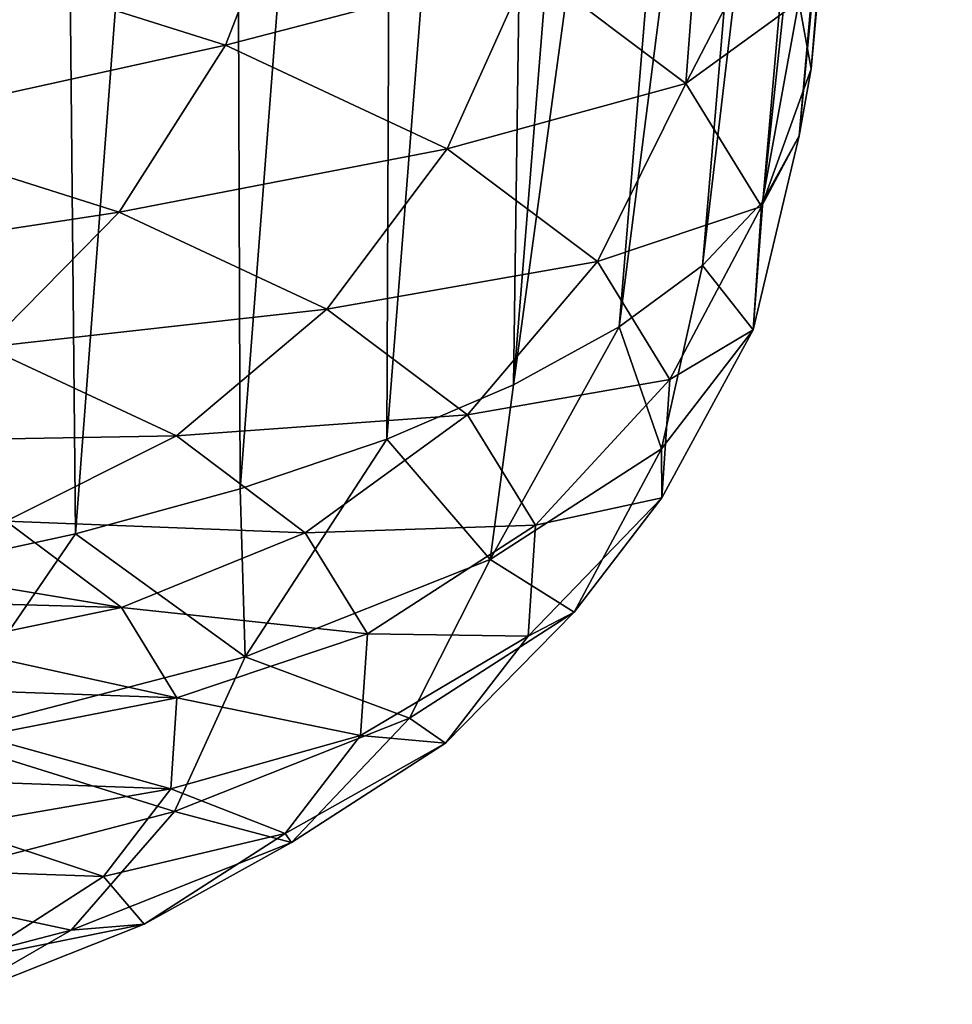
# Model space of a CAD drawing. Header units: metres. Extents: x -90 to 304, y -90 to 74.
# Tile 237 of 570: x 225.326 to 225.927, y -14.99 to -14.355. Entities that reach past the tile are written whole.
import ezdxf

# ---------------------------------------------------------------- set-up
doc = ezdxf.new("R2010")
doc.units = ezdxf.units.M
doc.layers.add('solid_21662050_350', color=7, linetype='CONTINUOUS')

msp = doc.modelspace()

# ---------------------------------------------------------------- linework, layer by layer
at = {"layer": 'solid_21662050_350'}
for points in [[(225.348785, -13.337076, 225.2659), (225.09462, -13.308596, 225.442642), (225.2453, -14.711915, 224.780014)], [(225.348785, -13.337076, 225.2659), (225.2453, -14.711915, 224.780014), (225.361923, -14.686585, 224.688904)], [(225.46344, -13.3498, 225.15802), (225.348785, -13.337076, 225.2659), (225.361923, -14.686585, 224.688904)], [(225.46344, -13.3498, 225.15802), (225.361923, -14.686585, 224.688904), (225.468018, -14.657717, 224.58667)], [(225.567978, -13.361264, 225.038376), (225.46344, -13.3498, 225.15802), (225.468018, -14.657717, 224.58667)], [(225.567978, -13.361264, 225.038376), (225.468018, -14.657717, 224.58667), (225.562439, -14.625625, 224.474442)], [(225.661072, -13.371317, 224.908173), (225.567978, -13.361264, 225.038376), (225.562439, -14.625625, 224.474442)], [(225.661072, -13.371317, 224.908173), (225.562439, -14.625625, 224.474442), (225.644135, -14.590661, 224.353424)], [(225.741562, -13.379807, 224.768768), (225.661072, -13.371317, 224.908173), (225.644135, -14.590661, 224.353424)], [(225.808441, -13.386609, 224.621689), (225.741562, -13.379807, 224.768768), (225.644135, -14.590661, 224.353424)], [(225.808441, -13.386609, 224.621689), (225.644135, -14.590661, 224.353424), (225.712234, -14.553208, 224.22496)], [(225.860901, -13.391645, 224.468613), (225.808441, -13.386609, 224.621689), (225.712234, -14.553208, 224.22496)], [(225.860901, -13.391645, 224.468613), (225.712234, -14.553208, 224.22496), (225.765961, -14.513679, 224.090454)], [(225.898224, -13.394844, 224.311859), (225.860901, -13.391645, 224.468613), (225.765961, -14.513679, 224.090454)], [(225.898224, -13.394844, 224.311859), (225.765961, -14.513679, 224.090454), (225.804749, -14.472503, 223.95137)], [(225.920151, -13.396188, 224.153778), (225.898224, -13.394844, 224.311859), (225.804749, -14.472503, 223.95137)], [(225.91861, -13.393543, 223.840469), (225.835953, -14.387034, 223.665634), (225.828033, -14.343678, 223.52211)], [(225.91861, -13.393543, 223.840469), (225.926819, -13.395735, 223.99614), (225.835953, -14.387034, 223.665634)], [(225.920151, -13.396188, 224.153778), (225.804749, -14.472503, 223.95137), (225.828171, -14.430134, 223.80925)], [(225.926819, -13.395735, 223.99614), (225.828171, -14.430134, 223.80925), (225.835953, -14.387034, 223.665634)], [(225.926819, -13.395735, 223.99614), (225.920151, -13.396188, 224.153778), (225.828171, -14.430134, 223.80925)], [(225.274811, -14.313724, 222.614609), (225.505478, -14.251116, 222.795792), (225.458527, -14.371801, 222.796509)], [(225.458527, -14.371801, 222.796509), (225.505478, -14.251116, 222.795792), (225.654465, -14.320621, 223.017731)], [(225.755234, -14.396423, 223.263458), (225.654465, -14.320621, 223.017731), (225.765564, -14.258091, 223.241592)], [(225.755234, -14.396423, 223.263458), (225.765564, -14.258091, 223.241592), (225.804474, -14.30054, 223.380249)], [(225.755234, -14.396423, 223.263458), (225.804474, -14.30054, 223.380249), (225.828033, -14.343678, 223.52211)], [(225.274811, -14.313724, 222.614609), (225.458527, -14.371801, 222.796509), (225.21785, -14.42488, 222.648804)], [(225.458527, -14.371801, 222.796509), (225.654465, -14.320621, 223.017731), (225.601456, -14.438481, 223.009415)], [(225.601456, -14.438481, 223.009415), (225.654465, -14.320621, 223.017731), (225.755234, -14.396423, 223.263458)], [(225.803909, -14.475609, 223.523544), (225.755234, -14.396423, 223.263458), (225.828033, -14.343678, 223.52211)], [(225.803909, -14.475609, 223.523544), (225.828033, -14.343678, 223.52211), (225.835953, -14.387034, 223.665634)], [(225.458527, -14.371801, 222.796509), (225.389984, -14.479297, 222.819244), (225.21785, -14.42488, 222.648804)], [(225.458527, -14.371801, 222.796509), (225.601456, -14.438481, 223.009415), (225.389984, -14.479297, 222.819244)], [(225.803909, -14.475609, 223.523544), (225.835953, -14.387034, 223.665634), (225.828171, -14.430134, 223.80925)], [(225.601456, -14.438481, 223.009415), (225.755234, -14.396423, 223.263458), (225.698135, -14.511202, 223.245163)], [(225.698135, -14.511202, 223.245163), (225.755234, -14.396423, 223.263458), (225.803909, -14.475609, 223.523544)], [(225.21785, -14.42488, 222.648804), (225.389984, -14.479297, 222.819244), (225.146912, -14.516588, 222.706497)], [(225.798615, -14.555135, 223.787994), (225.828171, -14.430134, 223.80925), (225.804749, -14.472503, 223.95137)], [(225.798615, -14.555135, 223.787994), (225.803909, -14.475609, 223.523544), (225.828171, -14.430134, 223.80925)], [(225.601456, -14.438481, 223.009415), (225.523911, -14.541775, 223.018738), (225.389984, -14.479297, 222.819244)], [(225.601456, -14.438481, 223.009415), (225.698135, -14.511202, 223.245163), (225.523911, -14.541775, 223.018738)], [(225.798615, -14.555135, 223.787994), (225.804749, -14.472503, 223.95137), (225.765961, -14.513679, 224.090454)], [(225.389984, -14.479297, 222.819244), (225.304443, -14.566392, 222.862488), (225.146912, -14.516588, 222.706497)], [(225.389984, -14.479297, 222.819244), (225.523911, -14.541775, 223.018738), (225.304443, -14.566392, 222.862488)], [(225.698135, -14.511202, 223.245163), (225.803909, -14.475609, 223.523544), (225.744827, -14.587169, 223.494675)], [(225.744827, -14.587169, 223.494675), (225.803909, -14.475609, 223.523544), (225.798615, -14.555135, 223.787994)], [(225.698135, -14.511202, 223.245163), (225.614487, -14.609913, 223.239624), (225.523911, -14.541775, 223.018738)], [(225.698135, -14.511202, 223.245163), (225.744827, -14.587169, 223.494675), (225.614487, -14.609913, 223.239624)], [(225.739563, -14.631945, 224.046631), (225.765961, -14.513679, 224.090454), (225.712234, -14.553208, 224.22496)], [(225.739563, -14.631945, 224.046631), (225.798615, -14.555135, 223.787994), (225.765961, -14.513679, 224.090454)], [(225.523911, -14.541775, 223.018738), (225.427017, -14.623573, 223.045059), (225.304443, -14.566392, 222.862488)], [(225.523911, -14.541775, 223.018738), (225.614487, -14.609913, 223.239624), (225.427017, -14.623573, 223.045059)], [(225.628998, -14.703087, 224.289536), (225.712234, -14.553208, 224.22496), (225.644135, -14.590661, 224.353424)], [(225.628998, -14.703087, 224.289536), (225.739563, -14.631945, 224.046631), (225.712234, -14.553208, 224.22496)], [(225.739746, -14.663462, 223.748367), (225.798615, -14.555135, 223.787994), (225.739563, -14.631945, 224.046631)], [(225.744827, -14.587169, 223.494675), (225.798615, -14.555135, 223.787994), (225.739746, -14.663462, 223.748367)], [(225.304443, -14.566392, 222.862488), (225.427017, -14.623573, 223.045059), (225.207672, -14.627244, 222.923325)], [(225.744827, -14.587169, 223.494675), (225.658234, -14.681091, 223.473419), (225.614487, -14.609913, 223.239624)], [(225.744827, -14.587169, 223.494675), (225.739746, -14.663462, 223.748367), (225.658234, -14.681091, 223.473419)], [(225.628998, -14.703087, 224.289536), (225.644135, -14.590661, 224.353424), (225.562439, -14.625625, 224.474442)], [(225.614487, -14.609913, 223.239624), (225.509918, -14.685934, 223.247223), (225.427017, -14.623573, 223.045059)], [(225.614487, -14.609913, 223.239624), (225.658234, -14.681091, 223.473419), (225.509918, -14.685934, 223.247223)], [(225.427017, -14.623573, 223.045059), (225.317307, -14.678388, 223.086624), (225.207672, -14.627244, 222.923325)], [(225.427017, -14.623573, 223.045059), (225.509918, -14.685934, 223.247223), (225.317307, -14.678388, 223.086624)], [(225.471207, -14.765827, 224.507355), (225.562439, -14.625625, 224.474442), (225.468018, -14.657717, 224.58667)], [(225.471207, -14.765827, 224.507355), (225.628998, -14.703087, 224.289536), (225.562439, -14.625625, 224.474442)], [(225.68309, -14.737149, 223.996506), (225.739563, -14.631945, 224.046631), (225.628998, -14.703087, 224.289536)], [(225.739746, -14.663462, 223.748367), (225.739563, -14.631945, 224.046631), (225.68309, -14.737149, 223.996506)], [(225.471207, -14.765827, 224.507355), (225.468018, -14.657717, 224.58667), (225.361923, -14.686585, 224.688904)], [(225.739746, -14.663462, 223.748367), (225.653473, -14.752577, 223.711121), (225.658234, -14.681091, 223.473419)], [(225.739746, -14.663462, 223.748367), (225.68309, -14.737149, 223.996506), (225.653473, -14.752577, 223.711121)], [(225.317307, -14.678388, 223.086624), (225.391449, -14.734165, 223.267441), (225.202225, -14.702535, 223.140579)], [(225.509918, -14.685934, 223.247223), (225.391449, -14.734165, 223.267441), (225.317307, -14.678388, 223.086624)], [(225.658234, -14.681091, 223.473419), (225.549957, -14.751078, 223.461197), (225.509918, -14.685934, 223.247223)], [(225.658234, -14.681091, 223.473419), (225.653473, -14.752577, 223.711121), (225.549957, -14.751078, 223.461197)], [(225.272232, -14.817756, 224.691742), (225.361923, -14.686585, 224.688904), (225.2453, -14.711915, 224.780014)], [(225.272232, -14.817756, 224.691742), (225.471207, -14.765827, 224.507355), (225.361923, -14.686585, 224.688904)], [(225.509918, -14.685934, 223.247223), (225.549957, -14.751078, 223.461197), (225.391449, -14.734165, 223.267441)], [(225.391449, -14.734165, 223.267441), (225.243317, -14.730062, 223.229553), (225.202225, -14.702535, 223.140579)], [(225.577026, -14.805399, 224.229523), (225.628998, -14.703087, 224.289536), (225.471207, -14.765827, 224.507355)], [(225.68309, -14.737149, 223.996506), (225.628998, -14.703087, 224.289536), (225.577026, -14.805399, 224.229523)], [(225.391449, -14.734165, 223.267441), (225.273727, -14.758571, 223.322418), (225.243317, -14.730062, 223.229553)], [(225.391449, -14.734165, 223.267441), (225.427261, -14.792432, 223.458832), (225.273727, -14.758571, 223.322418)], [(225.549957, -14.751078, 223.461197), (225.427261, -14.792432, 223.458832), (225.391449, -14.734165, 223.267441)], [(225.68309, -14.737149, 223.996506), (225.577026, -14.805399, 224.229523), (225.600388, -14.82162, 223.943619)], [(225.68309, -14.737149, 223.996506), (225.600388, -14.82162, 223.943619), (225.653473, -14.752577, 223.711121)], [(225.549957, -14.751078, 223.461197), (225.545609, -14.816502, 223.678741), (225.427261, -14.792432, 223.458832)], [(225.653473, -14.752577, 223.711121), (225.545609, -14.816502, 223.678741), (225.549957, -14.751078, 223.461197)], [(225.653473, -14.752577, 223.711121), (225.600388, -14.82162, 223.943619), (225.545609, -14.816502, 223.678741)], [(225.427261, -14.792432, 223.458832), (225.29306, -14.787702, 223.418015), (225.273727, -14.758571, 223.322418)], [(225.425644, -14.86559, 224.438492), (225.471207, -14.765827, 224.507355), (225.272232, -14.817756, 224.691742)], [(225.577026, -14.805399, 224.229523), (225.471207, -14.765827, 224.507355), (225.425644, -14.86559, 224.438492)], [(225.427261, -14.792432, 223.458832), (225.301102, -14.817089, 223.515137), (225.29306, -14.787702, 223.418015)], [(225.427261, -14.792432, 223.458832), (225.42337, -14.850949, 223.653412), (225.301102, -14.817089, 223.515137)], [(225.545609, -14.816502, 223.678741), (225.42337, -14.850949, 223.653412), (225.427261, -14.792432, 223.458832)], [(225.577026, -14.805399, 224.229523), (225.425644, -14.86559, 224.438492), (225.501007, -14.88557, 224.161957)], [(225.577026, -14.805399, 224.229523), (225.501007, -14.88557, 224.161957), (225.600388, -14.82162, 223.943619)], [(225.425644, -14.86559, 224.438492), (225.272232, -14.817756, 224.691742), (225.234756, -14.915407, 224.615387)], [(225.42337, -14.850949, 223.653412), (225.297714, -14.846363, 223.612564), (225.301102, -14.817089, 223.515137)], [(225.545609, -14.816502, 223.678741), (225.497025, -14.879692, 223.891525), (225.42337, -14.850949, 223.653412)], [(225.600388, -14.82162, 223.943619), (225.497025, -14.879692, 223.891525), (225.545609, -14.816502, 223.678741)], [(225.600388, -14.82162, 223.943619), (225.501007, -14.88557, 224.161957), (225.497025, -14.879692, 223.891525)], [(225.42337, -14.850949, 223.653412), (225.282974, -14.875156, 223.709091), (225.297714, -14.846363, 223.612564)], [(225.42337, -14.850949, 223.653412), (225.379913, -14.907468, 223.843735), (225.282974, -14.875156, 223.709091)], [(225.497025, -14.879692, 223.891525), (225.379913, -14.907468, 223.843735), (225.42337, -14.850949, 223.653412)], [(225.425644, -14.86559, 224.438492), (225.234756, -14.915407, 224.615387), (225.359177, -14.941967, 224.357758)], [(225.425644, -14.86559, 224.438492), (225.359177, -14.941967, 224.357758), (225.501007, -14.88557, 224.161957)], [(225.379913, -14.907468, 223.843735), (225.25705, -14.903107, 223.803467), (225.282974, -14.875156, 223.709091)], [(225.497025, -14.879692, 223.891525), (225.406067, -14.938219, 224.091354), (225.379913, -14.907468, 223.843735)], [(225.501007, -14.88557, 224.161957), (225.406067, -14.938219, 224.091354), (225.497025, -14.879692, 223.891525)], [(225.501007, -14.88557, 224.161957), (225.359177, -14.941967, 224.357758), (225.406067, -14.938219, 224.091354)], [(225.379913, -14.907468, 223.843735), (225.298569, -14.959817, 224.022461), (225.25705, -14.903107, 223.803467)], [(225.406067, -14.938219, 224.091354), (225.298569, -14.959817, 224.022461), (225.379913, -14.907468, 223.843735)], [(225.234756, -14.915407, 224.615387), (225.180313, -14.988645, 224.523499), (225.359177, -14.941967, 224.357758)], [(225.359177, -14.941967, 224.357758), (225.180313, -14.988645, 224.523499), (225.27626, -14.989835, 224.270554)], [(225.406067, -14.938219, 224.091354), (225.27626, -14.989835, 224.270554), (225.298569, -14.959817, 224.022461)], [(225.359177, -14.941967, 224.357758), (225.27626, -14.989835, 224.270554), (225.406067, -14.938219, 224.091354)]]:
    msp.add_3dface(points, dxfattribs=at)

doc.saveas('drawing.dxf')
